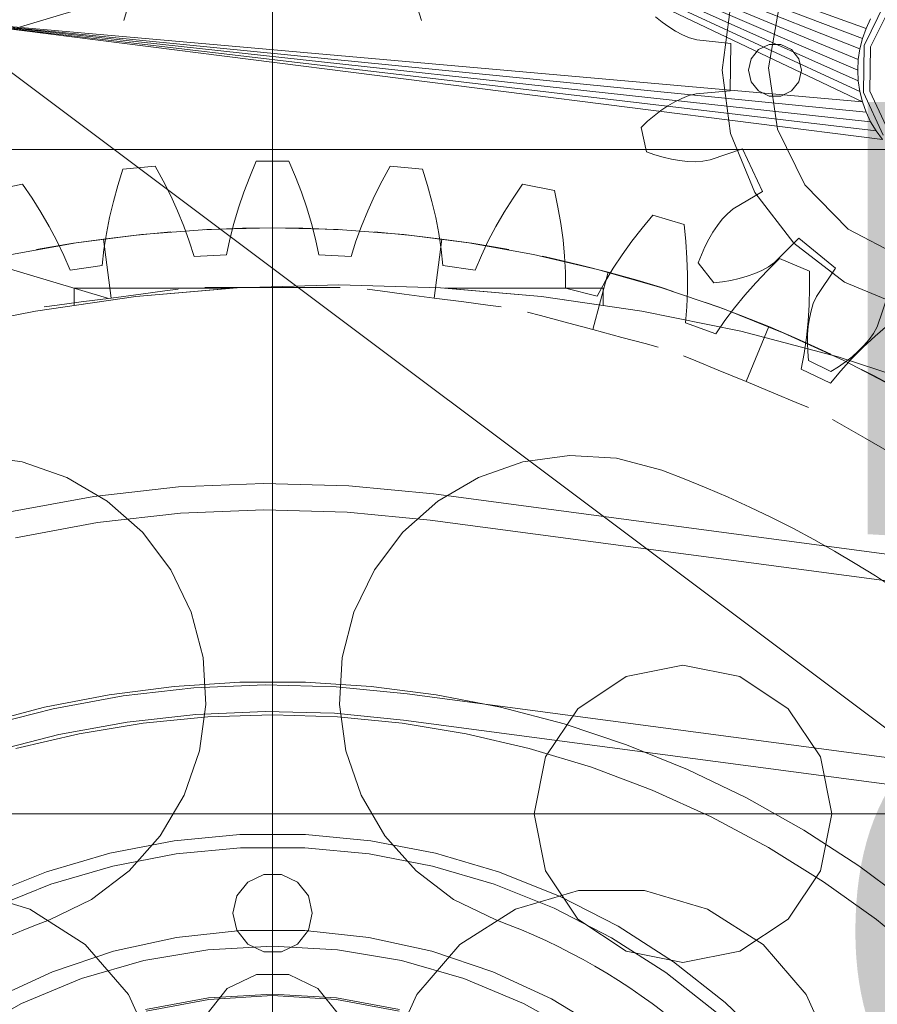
# Model space of a CAD drawing. Header units: millimetres. Extents: x -1970 to 61924, y -58230 to 6847.
# Tile 681 of 925: x 24374 to 24633, y 1882 to 2180. Entities that reach past the tile are written whole.
import ezdxf

# ---------------------------------------------------------------- set-up
doc = ezdxf.new("R2010")
doc.units = ezdxf.units.MM
for name, color, linetype, lineweight in [('COTAS_O', 1, 'Continuous', 0), ('COTAS_P', 1, 'Continuous', 0), ('lateral_briquetadora', 7, 'Continuous', 0)]:
    doc.layers.add(name, color=color, linetype=linetype, lineweight=lineweight)
doc.dimstyles.new('R19_100', dxfattribs={"dimtxt": 250, "dimasz": 150, "dimexe": 150, "dimexo": 80, "dimgap": 100, "dimtad": 1, "dimtih": 1, "dimtoh": 1, "dimdsep": 46, "dimcen": 0.09, "dimadec": 0, "dimazin": 0, "dimtfac": 1, "dimtdec": 4, "dimtofl": 0, "dimtmove": 0, "dimatfit": 3, "dimfxl": 1, "dimtolj": 1, "dimtzin": 0, "dimarcsym": 0})

# ---------------------------------------------------------------- blocks, each defined once
blk = doc.blocks.new('DIM_R26_4')
at = {"layer": 'COTAS_P'}
for p, q in [((15248.37, 1279.09), (24311.82, 4109.09)), ((24311.82, 4109.09), (24155.23, 4107.34)), ((24311.82, 4109.09), (24182.05, 4021.43)), ((24580.07, 3250), (24311.82, 4109.09)), ((15248.37, 1279.09), (15378.14, 1366.76)), ((15248.37, 1279.09), (15404.97, 1280.85)), ((15516.62, 420), (15248.37, 1279.09))]:
    blk.add_line(p, q, dxfattribs=at)
blk.add_text('9495 P', height=250, rotation=17.3406, dxfattribs=at).set_placement((19750.29, 2789.55))
blk = doc.blocks.new('DIM_R26_6')
at = {"layer": 'COTAS_P'}
for p, q in [((24580.07, 3250), (24980.07, 3250)), ((24980.07, 3250), (24935.07, 3100)), ((24980.07, 0), (24980.07, 3250)), ((24980.07, 3250), (25025.07, 3100)), ((24980.07, 0), (24935.07, 150)), ((24980.07, 0), (25025.07, 150)), ((24580.07, 0), (24980.07, 0))]:
    blk.add_line(p, q, dxfattribs=at)
blk.add_text('3250 P', height=250, rotation=90, dxfattribs=at).set_placement((24880.07, 1625))
blk = doc.blocks.new('DIM_R26_7')
at = {"layer": 'COTAS_P'}
for p, q in [((24250.07, 2141), (24400.07, 2186)), ((26750.07, 2141), (26600.07, 2186)), ((24250.07, 1241), (24250.07, 2141)), ((24250.07, 2141), (26750.07, 2141)), ((24250.07, 2141), (24400.07, 2096)), ((26750.07, 2141), (26600.07, 2096)), ((26750.07, 1241), (26750.07, 2141))]:
    blk.add_line(p, q, dxfattribs=at)
blk.add_text('2500 P', height=250, dxfattribs=at).set_placement((25500.07, 2241))
blk = doc.blocks.new('DIM_R26_23')
at = {"layer": 'COTAS_O'}
for p, q in [((23750.07, 2330), (24450.07, 2330)), ((24450.07, 2330), (24405.07, 2180)), ((24450.07, 0), (24450.07, 2330)), ((24450.07, 2330), (24495.07, 2180)), ((24450.07, 0), (24405.07, 150)), ((24450.07, 0), (24495.07, 150)), ((23750.07, 0), (24450.07, 0))]:
    blk.add_line(p, q, dxfattribs=at)
blk.add_text('2330 O', height=250, rotation=90, dxfattribs=at).set_placement((24350.07, 1165))

msp = doc.modelspace()

# ---------------------------------------------------------------- linework, layer by layer
at = {"layer": 'lateral_briquetadora'}
for p, q in [((24430.067, 2250), (24628.488, 2155.371)), ((24627.702, 2158.512), (24430.067, 2250)), ((24627.226, 2161.716), (24430.067, 2250)), ((24627.067, 2164.95), (24430.067, 2250)), ((24627.226, 2168.185), (24430.067, 2250)), ((24627.702, 2171.388), (24430.067, 2250)), ((24628.488, 2174.53), (24430.067, 2250)), ((24629.579, 2177.579), (24430.067, 2250)), ((24586.067, 2164.95), (24588.589, 2184.103)), ((24600.072, 2165.719), (24603.246, 2184.221)), ((24628.964, 2172.47), (24635.307, 2185.221)), ((24636.854, 2183.954), (24630.908, 2172)), ((24567.876, 2179.508), (24565.888, 2181.108)), ((24629.579, 2177.579), (24630.964, 2180.506)), ((24350.067, 2180), (24629.579, 2152.322)), ((24628.488, 2155.371), (24350.067, 2180)), ((24350.067, 2180), (24670.067, 1940)), ((24634.558, 2144.015), (24350.067, 2180)), ((24632.629, 2146.616), (24350.067, 2180)), ((24630.964, 2149.394), (24350.067, 2180)), ((24569.904, 2178.06), (24567.876, 2179.508)), ((24571.968, 2176.774), (24569.904, 2178.06)), ((24628.488, 2174.53), (24629.579, 2177.579)), ((24574.065, 2175.666), (24571.968, 2176.774)), ((24576.195, 2174.769), (24574.065, 2175.666)), ((24578.363, 2174.172), (24576.195, 2174.769)), ((24627.702, 2171.388), (24628.488, 2174.53)), ((24588.646, 2173.012), (24578.363, 2174.172)), ((24588.463, 2158.722), (24588.646, 2173.012)), ((24597.08, 2171.205), (24600.287, 2172.75)), ((24600.287, 2172.75), (24603.848, 2172.75)), ((24603.848, 2172.75), (24607.055, 2171.205)), ((24628.781, 2158.23), (24628.964, 2172.47)), ((24630.908, 2172), (24630.737, 2158.65)), ((24594.86, 2168.421), (24597.08, 2171.205)), ((24607.055, 2171.205), (24609.275, 2168.421)), ((24627.226, 2168.185), (24627.702, 2171.388)), ((24594.067, 2164.95), (24594.86, 2168.421)), ((24602.771, 2147.142), (24600.072, 2165.719)), ((24609.275, 2168.421), (24610.067, 2164.95)), ((24627.067, 2164.95), (24627.226, 2168.185)), ((24588.589, 2145.798), (24586.067, 2164.95)), ((24594.86, 2161.479), (24594.067, 2164.95)), ((24610.067, 2164.95), (24609.275, 2161.479)), ((24627.226, 2161.716), (24627.067, 2164.95)), ((24597.08, 2158.696), (24594.86, 2161.479)), ((24609.275, 2161.479), (24607.055, 2158.696)), ((24627.226, 2161.716), (24627.702, 2158.512)), ((24573.819, 2156.441), (24575.971, 2157.284)), ((24575.971, 2157.284), (24578.154, 2157.825)), ((24578.154, 2157.825), (24588.463, 2158.722)), ((24600.287, 2157.151), (24597.08, 2158.696)), ((24603.848, 2157.151), (24600.287, 2157.151)), ((24607.055, 2158.696), (24603.848, 2157.151)), ((24628.488, 2155.371), (24627.702, 2158.512)), ((24634.795, 2145.321), (24628.781, 2158.23)), ((24630.737, 2158.65), (24636.375, 2146.548)), ((24567.533, 2152.759), (24569.598, 2154.155)), ((24569.598, 2154.155), (24571.694, 2155.388)), ((24571.694, 2155.388), (24573.819, 2156.441)), ((24629.579, 2152.322), (24628.488, 2155.371)), ((24563.515, 2149.519), (24565.505, 2151.211)), ((24565.505, 2151.211), (24567.533, 2152.759)), ((24630.964, 2149.394), (24629.579, 2152.322)), ((24561.569, 2147.687), (24563.515, 2149.519)), ((24563.168, 2140.241), (24561.569, 2147.687)), ((24632.629, 2146.616), (24630.964, 2149.394)), ((24595.982, 2127.95), (24588.589, 2145.798)), ((24611.079, 2130.308), (24602.771, 2147.142)), ((24634.558, 2144.015), (24632.629, 2146.616)), ((24565.695, 2139.371), (24563.168, 2140.241)), ((24568.204, 2138.645), (24565.695, 2139.371)), ((24592.221, 2141.225), (24582.453, 2137.809)), ((24598.256, 2128.27), (24592.221, 2141.225)), ((24404.731, 2135.001), (24414.545, 2135.968)), ((24414.545, 2135.968), (24416.977, 2131.468)), ((24443.158, 2132.754), (24445.137, 2137.471)), ((24445.137, 2137.471), (24454.998, 2137.471)), ((24454.998, 2137.471), (24456.977, 2132.754)), ((24483.158, 2131.468), (24485.59, 2135.968)), ((24485.59, 2135.968), (24495.404, 2135.001)), ((24570.69, 2138.066), (24568.204, 2138.645)), ((24573.145, 2137.641), (24570.69, 2138.066)), ((24575.563, 2137.378), (24573.145, 2137.641)), ((24577.933, 2137.29), (24575.563, 2137.378)), ((24580.241, 2137.405), (24577.933, 2137.29)), ((24582.453, 2137.809), (24580.241, 2137.405)), ((24403.225, 2130.113), (24404.731, 2135.001)), ((24441.353, 2128.031), (24443.158, 2132.754)), ((24456.977, 2132.754), (24458.782, 2128.031)), ((24495.404, 2135.001), (24496.91, 2130.113)), ((24364.763, 2128.583), (24374.434, 2130.507)), ((24374.434, 2130.507), (24377.295, 2126.267)), ((24401.891, 2125.236), (24403.225, 2130.113)), ((24416.977, 2131.468), (24419.236, 2126.944)), ((24480.899, 2126.944), (24483.158, 2131.468)), ((24496.91, 2130.113), (24498.244, 2125.236)), ((24522.84, 2126.267), (24525.701, 2130.507)), ((24525.701, 2130.507), (24535.372, 2128.583)), ((24624.181, 2116.865), (24611.079, 2130.308)), ((24419.236, 2126.944), (24421.313, 2122.399)), ((24439.732, 2123.303), (24441.353, 2128.031)), ((24458.782, 2128.031), (24460.403, 2123.303)), ((24478.822, 2122.399), (24480.899, 2126.944)), ((24535.372, 2128.583), (24536.393, 2123.571)), ((24589.357, 2122.99), (24598.256, 2128.27)), ((24607.742, 2112.624), (24595.982, 2127.95)), ((24377.295, 2126.267), (24379.987, 2121.987)), ((24400.741, 2120.372), (24401.891, 2125.236)), ((24498.244, 2125.236), (24499.394, 2120.372)), ((24520.148, 2121.987), (24522.84, 2126.267)), ((24379.987, 2121.987), (24382.5, 2117.667)), ((24421.313, 2122.399), (24423.195, 2117.832)), ((24438.306, 2118.574), (24439.732, 2123.303)), ((24460.403, 2123.303), (24461.829, 2118.574)), ((24476.94, 2117.832), (24478.822, 2122.399)), ((24517.635, 2117.667), (24520.148, 2121.987)), ((24536.393, 2123.571), (24537.242, 2118.587)), ((24561.82, 2117.202), (24565.083, 2121.141)), ((24565.083, 2121.141), (24574.52, 2118.278)), ((24586.052, 2119.862), (24587.625, 2121.555)), ((24587.625, 2121.555), (24589.357, 2122.99)), ((24399.786, 2115.526), (24400.741, 2120.372)), ((24437.095, 2113.846), (24438.306, 2118.574)), ((24461.829, 2118.574), (24463.04, 2113.846)), ((24499.394, 2120.372), (24500.349, 2115.526)), ((24537.242, 2118.587), (24537.91, 2113.634)), ((24574.52, 2118.278), (24575.044, 2113.191)), ((24583.241, 2115.971), (24584.594, 2117.991)), ((24584.594, 2117.991), (24586.052, 2119.862)), ((24382.5, 2117.667), (24384.82, 2113.306)), ((24390.67, 2112.727), (24410.384, 2115.237)), ((24398.869, 2113.894), (24407.917, 2114.979)), ((24399.044, 2110.702), (24399.786, 2115.526)), ((24407.917, 2114.979), (24415.191, 2115.696)), ((24410.384, 2115.237), (24430.2, 2116.747)), ((24415.191, 2115.696), (24419.237, 2116.036)), ((24423.195, 2117.832), (24424.864, 2113.245)), ((24433.649, 2116.906), (24429.594, 2116.715)), ((24430.2, 2116.747), (24450.067, 2117.25)), ((24440.955, 2117.144), (24433.649, 2116.906)), ((24450.067, 2117.25), (24440.955, 2117.144)), ((24450.067, 2099.25), (24450.067, 2117.25)), ((24450.067, 2117.25), (24459.18, 2117.144)), ((24450.067, 2117.25), (24469.935, 2116.747)), ((24459.18, 2117.144), (24466.486, 2116.906)), ((24466.486, 2116.906), (24470.541, 2116.715)), ((24469.935, 2116.747), (24489.751, 2115.237)), ((24475.271, 2113.245), (24476.94, 2117.832)), ((24484.944, 2115.696), (24480.898, 2116.036)), ((24492.218, 2114.979), (24484.944, 2115.696)), ((24489.751, 2115.237), (24509.465, 2112.727)), ((24501.266, 2113.894), (24492.218, 2114.979)), ((24500.349, 2115.526), (24501.091, 2110.702)), ((24515.315, 2113.306), (24517.635, 2117.667)), ((24558.722, 2113.206), (24561.82, 2117.202)), ((24581.987, 2113.818), (24583.241, 2115.971)), ((24640.797, 2108.129), (24624.181, 2116.865)), ((24371.108, 2109.221), (24390.67, 2112.727)), ((24389.848, 2112.6), (24382.636, 2111.41)), ((24384.82, 2113.306), (24386.931, 2108.905)), ((24398.869, 2113.894), (24389.848, 2112.6)), ((24401.218, 2096.048), (24398.869, 2113.894)), ((24424.864, 2113.245), (24426.29, 2108.639)), ((24436.127, 2109.122), (24437.095, 2113.846)), ((24463.04, 2113.846), (24464.008, 2109.122)), ((24473.845, 2108.639), (24475.271, 2113.245)), ((24498.917, 2096.048), (24501.266, 2113.894)), ((24501.266, 2113.894), (24510.287, 2112.6)), ((24509.465, 2112.727), (24529.027, 2109.221)), ((24510.287, 2112.6), (24517.499, 2111.41)), ((24513.204, 2108.905), (24515.315, 2113.306)), ((24537.91, 2113.634), (24538.386, 2108.717)), ((24555.798, 2109.153), (24558.722, 2113.206)), ((24575.044, 2113.191), (24575.4, 2108.147)), ((24580.83, 2111.543), (24581.987, 2113.818)), ((24609.234, 2114.137), (24601.916, 2106.821)), ((24623.067, 2100.864), (24607.742, 2112.624)), ((24620.292, 2105.084), (24609.234, 2114.137)), ((24382.636, 2111.41), (24378.64, 2110.692)), ((24398.544, 2105.906), (24399.044, 2110.702)), ((24426.29, 2108.639), (24436.127, 2109.122)), ((24464.008, 2109.122), (24473.845, 2108.639)), ((24501.091, 2110.702), (24501.591, 2105.906)), ((24517.499, 2111.41), (24521.495, 2110.692)), ((24529.027, 2109.221), (24548.386, 2104.728)), ((24553.061, 2105.041), (24555.798, 2109.153)), ((24578.813, 2106.66), (24579.772, 2109.154)), ((24579.772, 2109.154), (24580.83, 2111.543)), ((24386.931, 2108.905), (24388.801, 2104.461)), ((24511.334, 2104.461), (24513.204, 2108.905)), ((24535.642, 2107.802), (24531.675, 2108.667)), ((24542.76, 2106.141), (24535.642, 2107.802)), ((24538.386, 2108.717), (24538.651, 2103.844)), ((24551.589, 2103.884), (24542.76, 2106.141)), ((24575.4, 2108.147), (24575.58, 2103.152)), ((24583.485, 2100.645), (24578.813, 2106.66)), ((24599.725, 2104.36), (24603.358, 2107.96)), ((24601.916, 2106.821), (24600.097, 2105.498)), ((24603.358, 2107.96), (24612.468, 2104.186)), ((24388.801, 2104.461), (24398.544, 2105.906)), ((24501.591, 2105.906), (24511.334, 2104.461)), ((24538.651, 2103.844), (24538.678, 2099.022)), ((24546.931, 2086.498), (24551.589, 2103.884)), ((24548.386, 2104.728), (24567.493, 2099.261)), ((24550.53, 2100.868), (24553.061, 2105.041)), ((24551.589, 2103.884), (24560.364, 2101.424)), ((24575.58, 2103.152), (24575.571, 2098.213)), ((24595.894, 2103.443), (24593.602, 2102.631)), ((24598.068, 2104.392), (24595.894, 2103.443)), ((24596.25, 2100.687), (24599.725, 2104.36)), ((24600.097, 2105.498), (24598.068, 2104.392)), ((24612.468, 2104.186), (24612.492, 2099.071)), ((24614.566, 2096.465), (24620.292, 2105.084)), ((24439.328, 2099.122), (24470.067, 2100)), ((24470.067, 2100), (24500.807, 2099.122)), ((24548.232, 2096.629), (24550.53, 2100.868)), ((24560.364, 2101.424), (24567.359, 2099.303)), ((24586.139, 2100.957), (24583.485, 2100.645)), ((24588.715, 2101.392), (24586.139, 2100.957)), ((24591.205, 2101.949), (24588.715, 2101.392)), ((24593.602, 2102.631), (24591.205, 2101.949)), ((24592.942, 2096.94), (24596.25, 2100.687)), ((24640.915, 2093.472), (24623.067, 2100.864)), ((24390.067, 2099), (24390.067, 2093.806)), ((24437.906, 2099), (24390.067, 2099)), ((24401.218, 2096.048), (24410.252, 2097.238)), ((24408.72, 2096.492), (24439.328, 2099.122)), ((24408.72, 2096.492), (24437.906, 2099)), ((24410.252, 2097.238), (24417.496, 2098.191)), ((24417.496, 2098.191), (24421.516, 2098.721)), ((24433.649, 2099.25), (24429.594, 2099.25)), ((24440.956, 2099.25), (24433.649, 2099.25)), ((24450.067, 2099.25), (24440.956, 2099.25)), ((24450.067, 2099.25), (24459.179, 2099.25)), ((24459.179, 2099.25), (24466.486, 2099.25)), ((24466.486, 2099.25), (24470.541, 2099.25)), ((24482.639, 2098.191), (24478.619, 2098.721)), ((24489.883, 2097.238), (24482.639, 2098.191)), ((24498.917, 2096.048), (24489.883, 2097.238)), ((24500.807, 2099.122), (24531.415, 2096.492)), ((24502.229, 2099), (24531.415, 2096.492)), ((24550.067, 2099), (24502.229, 2099)), ((24538.678, 2099.022), (24548.232, 2096.629)), ((24550.067, 2099), (24550.067, 2093.806)), ((24567.359, 2099.303), (24571.227, 2098.069)), ((24567.493, 2099.261), (24586.298, 2092.833)), ((24575.571, 2098.213), (24575.357, 2093.337)), ((24612.492, 2099.071), (24612.352, 2094.017)), ((24636.315, 2097.113), (24632.896, 2087.347)), ((24378.375, 2092.122), (24408.72, 2096.492)), ((24392.184, 2094.859), (24384.94, 2093.905)), ((24390.067, 2093.806), (24408.72, 2096.492)), ((24401.218, 2096.048), (24392.184, 2094.859)), ((24498.917, 2096.048), (24507.951, 2094.859)), ((24507.951, 2094.859), (24515.195, 2093.905)), ((24531.415, 2096.492), (24550.067, 2093.806)), ((24531.415, 2096.492), (24561.76, 2092.122)), ((24584.875, 2093.357), (24581.056, 2094.733)), ((24589.816, 2093.116), (24592.942, 2096.94)), ((24612.352, 2094.017), (24612.041, 2089.029)), ((24612.945, 2092.213), (24613.628, 2094.421)), ((24613.628, 2094.421), (24614.566, 2096.465)), ((24348.423, 2086.03), (24378.375, 2092.122)), ((24384.94, 2093.905), (24380.92, 2093.376)), ((24515.195, 2093.905), (24519.215, 2093.376)), ((24531.071, 2090.747), (24527.155, 2091.797)), ((24561.76, 2092.122), (24591.712, 2086.03)), ((24575.357, 2093.337), (24574.912, 2088.535)), ((24591.716, 2090.781), (24584.875, 2093.357)), ((24586.298, 2092.833), (24604.754, 2085.461)), ((24586.887, 2089.211), (24589.816, 2093.116)), ((24612.443, 2089.895), (24612.945, 2092.213)), ((24538.129, 2088.856), (24531.071, 2090.747)), ((24546.931, 2086.498), (24538.129, 2088.856)), ((24574.912, 2088.535), (24584.186, 2085.217)), ((24584.186, 2085.217), (24586.887, 2089.211)), ((24600.175, 2087.392), (24591.716, 2090.781)), ((24612.041, 2089.029), (24611.548, 2084.114)), ((24612.1, 2087.488), (24612.443, 2089.895)), ((24546.931, 2086.498), (24555.732, 2084.14)), ((24591.712, 2086.03), (24621.144, 2078.241)), ((24593.287, 2070.762), (24600.175, 2087.392)), ((24600.175, 2087.392), (24608.553, 2083.807)), ((24604.754, 2085.461), (24622.812, 2077.164)), ((24611.905, 2085.003), (24612.1, 2087.488)), ((24631.832, 2085.365), (24630.483, 2083.489)), ((24632.896, 2087.347), (24631.832, 2085.365)), ((24632.37, 2084.549), (24636.188, 2087.864)), ((24555.732, 2084.14), (24562.79, 2082.248)), ((24562.79, 2082.248), (24566.706, 2081.199)), ((24608.553, 2083.807), (24615.212, 2080.791)), ((24611.548, 2084.114), (24610.858, 2079.283)), ((24611.85, 2082.452), (24611.905, 2085.003)), ((24611.933, 2079.841), (24611.85, 2082.452)), ((24628.711, 2081.145), (24632.37, 2084.549)), ((24630.483, 2083.489), (24628.937, 2081.69)), ((24610.858, 2079.283), (24609.944, 2074.548)), ((24612.151, 2077.178), (24611.933, 2079.841)), ((24615.212, 2080.791), (24618.885, 2079.063)), ((24625.224, 2077.646), (24628.711, 2081.145)), ((24627.223, 2079.965), (24625.36, 2078.31)), ((24628.937, 2081.69), (24627.223, 2079.965)), ((24578.118, 2077.045), (24574.372, 2078.597)), ((24584.869, 2074.249), (24578.118, 2077.045)), ((24618.97, 2073.786), (24612.151, 2077.178)), ((24621.144, 2078.241), (24649.929, 2068.791)), ((24623.358, 2076.727), (24621.226, 2075.218)), ((24621.928, 2074.047), (24625.224, 2077.646)), ((24622.812, 2077.164), (24640.427, 2067.962)), ((24625.36, 2078.31), (24623.358, 2076.727)), ((24593.287, 2070.762), (24584.869, 2074.249)), ((24609.944, 2074.548), (24618.847, 2070.337)), ((24618.847, 2070.337), (24621.928, 2074.047)), ((24621.226, 2075.218), (24618.97, 2073.786)), ((24631.802, 2072.61), (24628.195, 2074.472)), ((24593.287, 2070.762), (24601.705, 2067.275)), ((24638.248, 2069.163), (24631.802, 2072.61)), ((24601.705, 2067.275), (24608.455, 2064.479)), ((24608.455, 2064.479), (24612.202, 2062.927)), ((24622.974, 2057.319), (24619.462, 2059.347)), ((24629.302, 2053.666), (24622.974, 2057.319)), ((24637.192, 2049.11), (24629.302, 2053.666)), ((24360.273, 2048.395), (24374.351, 2046.45)), ((24374.351, 2046.45), (24387.78, 2041.796)), ((24512.355, 2041.796), (24525.784, 2046.45)), ((24525.784, 2046.45), (24539.862, 2048.395)), ((24539.862, 2048.395), (24554.05, 2047.556)), ((24554.05, 2047.556), (24567.801, 2043.965)), ((24567.801, 2043.965), (24574.552, 2041.391)), ((24387.78, 2041.796), (24400.043, 2034.611)), ((24500.092, 2034.611), (24512.355, 2041.796)), ((24574.552, 2041.391), (24581.247, 2038.675)), ((24421.571, 2038.901), (24395.952, 2036.021)), ((24447.329, 2039.99), (24421.571, 2038.901)), ((24473.101, 2039.282), (24447.329, 2039.99)), ((24498.76, 2036.782), (24473.101, 2039.282)), ((24581.247, 2038.675), (24587.882, 2035.817)), ((24395.952, 2036.021), (24370.595, 2031.364)), ((24400.043, 2034.611), (24410.669, 2025.173)), ((24489.466, 2025.173), (24500.092, 2034.611)), ((26245.072, 1804.947), (24498.76, 2036.782)), ((24587.882, 2035.817), (24594.456, 2032.818)), ((24447.389, 2031.99), (24422.188, 2030.925)), ((24472.603, 2031.298), (24447.389, 2031.99)), ((24594.456, 2032.818), (24600.964, 2029.681)), ((24422.188, 2030.925), (24397.122, 2028.107)), ((24497.707, 2028.852), (24472.603, 2031.298)), ((26244.019, 1797.017), (24497.707, 2028.852)), ((24600.964, 2029.681), (24607.404, 2026.406)), ((24397.122, 2028.107), (24372.313, 2023.551)), ((24607.404, 2026.406), (24613.773, 2022.994)), ((24410.669, 2025.173), (24419.249, 2013.842)), ((24480.886, 2013.842), (24489.466, 2025.173)), ((24613.773, 2022.994), (24620.067, 2019.449)), ((24620.067, 2019.449), (24626.286, 2015.77)), ((24419.249, 2013.842), (24425.453, 2001.055)), ((24474.682, 2001.055), (24480.886, 2013.842)), ((24626.286, 2015.77), (24632.424, 2011.96)), ((24632.424, 2011.96), (24638.481, 2008.02)), ((24425.453, 2001.055), (24429.044, 1987.304)), ((24471.091, 1987.304), (24474.682, 2001.055)), ((24429.044, 1987.304), (24429.883, 1973.116)), ((24470.252, 1973.116), (24471.091, 1987.304)), ((24556.972, 1981.565), (24574.192, 1984.991)), ((24574.192, 1984.991), (24591.413, 1981.565)), ((24542.373, 1971.811), (24556.972, 1981.565)), ((24591.413, 1981.565), (24606.012, 1971.811)), ((24400.592, 1976.026), (24420.3, 1978.568)), ((24426.269, 1978.082), (24404.874, 1975.677)), ((24420.3, 1978.568), (24440.131, 1979.841)), ((24447.781, 1978.992), (24426.269, 1978.082)), ((24440.131, 1979.841), (24460.003, 1979.841)), ((24469.303, 1978.401), (24447.781, 1978.992)), ((24460.003, 1979.841), (24479.835, 1978.568)), ((24490.733, 1976.313), (24469.303, 1978.401)), ((24479.835, 1978.568), (24499.543, 1976.026)), ((24381.086, 1972.228), (24400.592, 1976.026)), ((24404.874, 1975.677), (24383.697, 1971.788)), ((26237.044, 1744.478), (24490.733, 1976.313)), ((24499.543, 1976.026), (24519.049, 1972.228)), ((24361.864, 1967.187), (24381.086, 1972.228)), ((24429.883, 1973.116), (24427.938, 1959.038)), ((24472.197, 1959.038), (24470.252, 1973.116)), ((24519.049, 1972.228), (24538.271, 1967.187)), ((24383.697, 1971.788), (24362.843, 1966.434)), ((24426.886, 1970.106), (24406.044, 1967.763)), ((24410.91, 1967.433), (24430.447, 1969.358)), ((24447.84, 1970.992), (24426.886, 1970.106)), ((24430.447, 1969.358), (24450.067, 1970)), ((24468.805, 1970.416), (24447.84, 1970.992)), ((24450.067, 1970), (24469.688, 1969.358)), ((24489.68, 1968.382), (24468.805, 1970.416)), ((24469.688, 1969.358), (24489.225, 1967.433)), ((24532.618, 1957.212), (24542.373, 1971.811)), ((24606.012, 1971.811), (24615.767, 1957.212)), ((24406.044, 1967.763), (24385.415, 1963.975)), ((24391.54, 1964.236), (24410.91, 1967.433)), ((24489.225, 1967.433), (24508.595, 1964.236)), ((26235.991, 1736.548), (24489.68, 1968.382)), ((24538.271, 1967.187), (24557.131, 1960.925)), ((24385.415, 1963.975), (24365.101, 1958.759)), ((24372.422, 1959.778), (24391.54, 1964.236)), ((24508.595, 1964.236), (24527.713, 1959.778)), ((24557.131, 1960.925), (24575.55, 1953.468)), ((24427.938, 1959.038), (24423.284, 1945.609)), ((24476.851, 1945.609), (24472.197, 1959.038)), ((24527.713, 1959.778), (24546.499, 1954.079)), ((24529.192, 1939.991), (24532.618, 1957.212)), ((24615.767, 1957.212), (24619.192, 1939.991)), ((24546.499, 1954.079), (24564.873, 1947.164)), ((24575.55, 1953.468), (24593.454, 1944.846)), ((24423.284, 1945.609), (24416.1, 1933.346)), ((24484.035, 1933.346), (24476.851, 1945.609)), ((24564.873, 1947.164), (24582.754, 1939.062)), ((24593.454, 1944.846), (24610.769, 1935.094)), ((24230.067, 1940), (24670.067, 1940)), ((24532.618, 1922.77), (24529.192, 1939.991)), ((24619.192, 1939.991), (24615.767, 1922.77)), ((24582.754, 1939.062), (24600.067, 1929.808)), ((24416.1, 1933.346), (24406.661, 1922.72)), ((24420.324, 1931.873), (24440.123, 1933.763)), ((24440.123, 1933.763), (24460.012, 1933.763)), ((24460.012, 1933.763), (24479.811, 1931.873)), ((24493.474, 1922.72), (24484.035, 1933.346)), ((24610.769, 1935.094), (24627.424, 1924.253)), ((24400.794, 1928.109), (24420.324, 1931.873)), ((24479.811, 1931.873), (24499.341, 1928.109)), ((24381.71, 1922.505), (24400.794, 1928.109)), ((24401.737, 1924.221), (24420.893, 1927.913)), ((24420.893, 1927.913), (24440.313, 1929.768)), ((24440.313, 1929.768), (24459.822, 1929.768)), ((24459.822, 1929.768), (24479.242, 1927.913)), ((24479.242, 1927.913), (24498.398, 1924.221)), ((24499.341, 1928.109), (24518.425, 1922.505)), ((24600.067, 1929.808), (24616.739, 1919.441)), ((24627.424, 1924.253), (24643.349, 1912.368)), ((24363.246, 1915.113), (24381.71, 1922.505)), ((24383.019, 1918.725), (24401.737, 1924.221)), ((24406.661, 1922.72), (24395.33, 1914.14)), ((24447.397, 1921.699), (24442.586, 1919.382)), ((24452.738, 1921.699), (24447.397, 1921.699)), ((24457.549, 1919.382), (24452.738, 1921.699)), ((24504.805, 1914.14), (24493.474, 1922.72)), ((24498.398, 1924.221), (24517.116, 1918.725)), ((24518.425, 1922.505), (24536.889, 1915.113)), ((24542.373, 1908.171), (24532.618, 1922.77)), ((24615.767, 1922.77), (24606.012, 1908.171)), ((24364.907, 1911.475), (24383.019, 1918.725)), ((24442.586, 1919.382), (24439.256, 1915.207)), ((24460.879, 1915.207), (24457.549, 1919.382)), ((24517.116, 1918.725), (24535.228, 1911.475)), ((24616.739, 1919.441), (24632.696, 1908.006)), ((24357.53, 1916.823), (24376.647, 1911.209)), ((24523.488, 1911.209), (24542.605, 1916.823)), ((24542.605, 1916.823), (24562.53, 1916.823)), ((24562.53, 1916.823), (24581.647, 1911.209)), ((24395.33, 1914.14), (24382.544, 1907.936)), ((24439.256, 1915.207), (24438.067, 1910)), ((24462.067, 1910), (24460.879, 1915.207)), ((24517.591, 1907.936), (24504.805, 1914.14)), ((24536.889, 1915.113), (24554.567, 1905.999)), ((24376.647, 1911.209), (24393.408, 1900.438)), ((24438.067, 1910), (24439.256, 1904.793)), ((24460.879, 1904.793), (24462.067, 1910)), ((24506.727, 1900.438), (24523.488, 1911.209)), ((24535.228, 1911.475), (24552.567, 1902.535)), ((24581.647, 1911.209), (24598.408, 1900.438)), ((24378.672, 1906.46), (24374.832, 1904.902)), ((24382.544, 1907.936), (24378.672, 1906.46)), ((24521.463, 1906.46), (24517.591, 1907.936)), ((24525.303, 1904.902), (24521.463, 1906.46)), ((24556.972, 1898.416), (24542.373, 1908.171)), ((24606.012, 1908.171), (24591.413, 1898.416)), ((24632.696, 1908.006), (24647.871, 1895.552)), ((24374.832, 1904.902), (24371.027, 1903.263)), ((24440.322, 1904.736), (24420.947, 1902.629)), ((24439.256, 1904.793), (24442.586, 1900.618)), ((24459.812, 1904.736), (24440.322, 1904.736)), ((24457.549, 1900.618), (24460.879, 1904.793)), ((24479.188, 1902.629), (24459.812, 1904.736)), ((24529.108, 1903.263), (24525.303, 1904.902)), ((24554.567, 1905.999), (24571.299, 1895.246)), ((24393.408, 1900.438), (24406.455, 1885.38)), ((24420.947, 1902.629), (24401.912, 1898.439)), ((24442.586, 1900.618), (24447.397, 1898.301)), ((24452.738, 1898.301), (24457.549, 1900.618)), ((24498.223, 1898.439), (24479.188, 1902.629)), ((24493.68, 1885.38), (24506.727, 1900.438)), ((24532.878, 1901.543), (24529.108, 1903.263)), ((24536.611, 1899.743), (24532.878, 1901.543)), ((24552.567, 1902.535), (24568.979, 1891.988)), ((24598.408, 1900.438), (24611.455, 1885.38)), ((24401.912, 1898.439), (24383.443, 1892.216)), ((24411.126, 1895.612), (24430.474, 1898.9)), ((24430.474, 1898.9), (24450.067, 1900)), ((24447.397, 1898.301), (24452.738, 1898.301)), ((24450.067, 1900), (24469.661, 1898.9)), ((24469.661, 1898.9), (24489.009, 1895.612)), ((24516.692, 1892.216), (24498.223, 1898.439)), ((24540.304, 1897.865), (24536.611, 1899.743)), ((24543.957, 1895.909), (24540.304, 1897.865)), ((24574.192, 1894.991), (24556.972, 1898.416)), ((24591.413, 1898.416), (24574.192, 1894.991)), ((24392.269, 1890.18), (24411.126, 1895.612)), ((24489.009, 1895.612), (24507.866, 1890.18)), ((24547.567, 1893.875), (24543.957, 1895.909)), ((24571.299, 1895.246), (24586.933, 1882.952)), ((24383.443, 1892.216), (24365.754, 1884.032)), ((24534.381, 1884.032), (24516.692, 1892.216)), ((24551.134, 1891.765), (24547.567, 1893.875)), ((24554.654, 1889.58), (24551.134, 1891.765)), ((24568.979, 1891.988), (24584.314, 1879.929)), ((24374.138, 1882.67), (24392.269, 1890.18)), ((24436.351, 1887.2), (24445.172, 1891.448)), ((24445.172, 1891.448), (24454.963, 1891.448)), ((24454.963, 1891.448), (24463.784, 1887.2)), ((24507.866, 1890.18), (24525.997, 1882.67)), ((24558.128, 1887.321), (24554.654, 1889.58)), ((24430.246, 1879.545), (24436.351, 1887.2)), ((24463.784, 1887.2), (24469.889, 1879.545)), ((24561.553, 1884.988), (24558.128, 1887.321)), ((24356.962, 1873.177), (24374.138, 1882.67)), ((24406.455, 1885.38), (24414.732, 1867.256)), ((24411.657, 1880.836), (24430.721, 1884.33)), ((24411.777, 1880.351), (24430.782, 1883.833)), ((24430.721, 1884.33), (24450.067, 1885.5)), ((24430.782, 1883.833), (24450.067, 1885)), ((24450.067, 1885.5), (24469.414, 1884.33)), ((24450.067, 1885), (24469.353, 1883.833)), ((24469.353, 1883.833), (24488.358, 1880.351)), ((24469.414, 1884.33), (24488.478, 1880.836)), ((24485.403, 1867.256), (24493.68, 1885.38)), ((24525.997, 1882.67), (24543.173, 1873.177)), ((24551.081, 1873.984), (24534.381, 1884.032)), ((24564.927, 1882.583), (24561.553, 1884.988)), ((24568.249, 1880.107), (24564.927, 1882.583)), ((24586.933, 1882.952), (24601.328, 1869.227)), ((24611.455, 1885.38), (24619.732, 1867.256))]:
    msp.add_line(p, q, dxfattribs=at)

# ---------------------------------------------------------------- dimensions: what is measured, and where the dimension line sits
at = {"layer": 'COTAS_O'}
dim = msp.add_aligned_dim(p1=(23750.067, 0), p2=(23750.067, 2330), distance=-700, text='<> O', dimstyle='R19_100', dxfattribs=at)
dim.commit()
dim.dimension.update_dxf_attribs({"geometry": 'DIM_R26_23', "text_midpoint": (24450.067, 1165)})
at = {"layer": 'COTAS_P'}
for p1, p2, distance, picture, middle in [((15516.618, 420), (24580.067, 3250), 900, 'DIM_R26_4', (19780.096, 2694.095)), ((24580.067, 0), (24580.067, 3250), -400, 'DIM_R26_6', (24980.067, 1625)), ((24250.067, 1241), (26750.067, 1241), 900, 'DIM_R26_7', (25500.067, 2141))]:
    dim = msp.add_aligned_dim(p1=p1, p2=p2, distance=distance, text='<> P', dimstyle='R19_100', dxfattribs=at)
    dim.commit()
    dim.dimension.update_dxf_attribs({"geometry": picture, "text_midpoint": middle})

doc.saveas('drawing.dxf')
